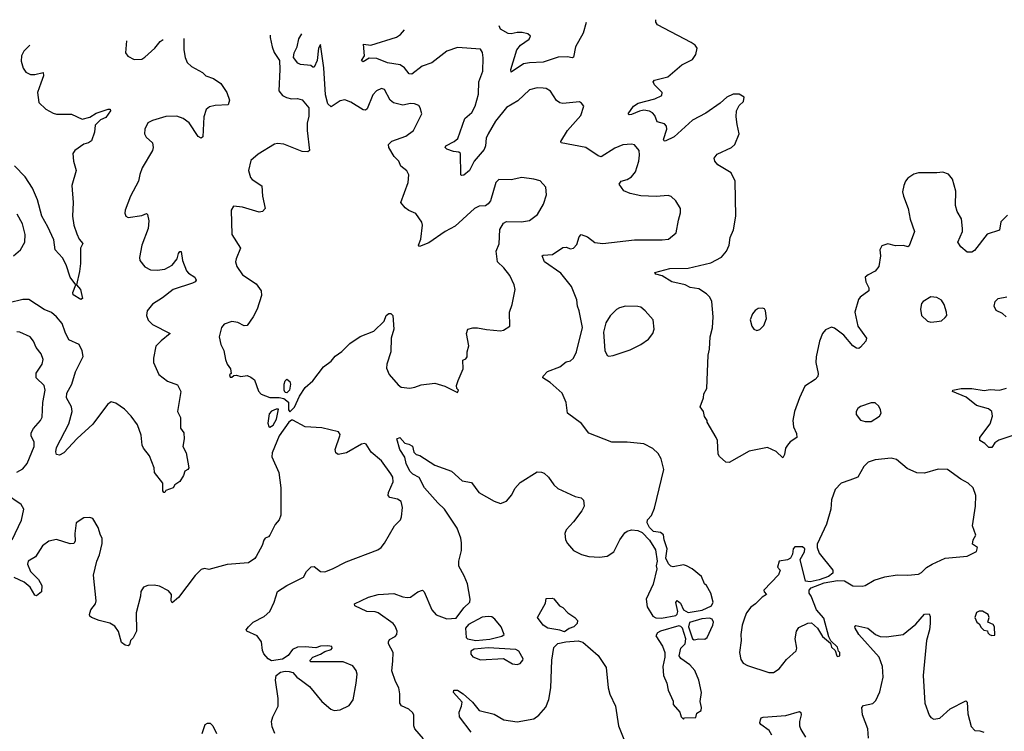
# Model space of a CAD drawing. Extents: x 2057697 to 2160550, y 827490 to 1016834.
# Tile 507 of 509: x 2146725 to 2153178, y 1011890 to 1016552. Entities that reach past the tile are written whole.
import ezdxf

# ---------------------------------------------------------------- set-up
doc = ezdxf.new("R2010")
doc.units = 0

msp = doc.modelspace()

# ---------------------------------------------------------------- linework, layer by layer
at = {"layer": '0CON20XD'}
for points in [[(2150436.8, 1016533.8), (2150417.1, 1016462.9), (2150366.7, 1016375), (2150353.9, 1016306.1), (2150345, 1016302), (2150315, 1016309.2), (2150252.8, 1016307.2), (2150155, 1016273.5), (2150065, 1016270), (2150027.5, 1016262.5), (2149945, 1016207.5), (2149942.9, 1016225), (2149983.7, 1016355), (2150006, 1016385), (2150064, 1016425), (2150073.3, 1016445), (2150055, 1016460), (2150018.5, 1016468.5), (2149985, 1016468.8), (2149945, 1016459.7), (2149925, 1016462.5), (2149875, 1016490), (2149867.4, 1016511)], [(2153199.3, 1015270.7), (2153155, 1015227.5), (2153145, 1015172.5), (2153065, 1015146.2), (2152981.2, 1015038.8), (2152965, 1015030), (2152935, 1015028.8), (2152893, 1015063), (2152873.8, 1015095), (2152902.5, 1015165), (2152902.9, 1015185), (2152897, 1015247), (2152868, 1015295), (2152857.5, 1015335), (2152858.8, 1015428.8), (2152837, 1015507), (2152810.7, 1015540.7), (2152775, 1015553.3), (2152735, 1015548), (2152615, 1015549.2), (2152585, 1015540), (2152545, 1015513.8), (2152530, 1015495), (2152518, 1015465), (2152510.8, 1015425), (2152515.8, 1015395.8), (2152546.9, 1015315), (2152560.6, 1015245), (2152588.1, 1015165), (2152555, 1015071.4), (2152545, 1015064.4), (2152516.8, 1015073.2), (2152465, 1015070), (2152415, 1015082.5), (2152375, 1015070), (2152362, 1015045), (2152365.7, 1015005), (2152355, 1014934), (2152332, 1014905), (2152285, 1014881.2), (2152266.7, 1014865), (2152270, 1014835), (2152289.2, 1014795), (2152289.2, 1014775), (2152233.8, 1014735), (2152221.1, 1014718.9), (2152198.1, 1014635), (2152216.9, 1014545), (2152273.8, 1014465), (2152270, 1014445), (2152235, 1014406.2), (2152225, 1014398.8), (2152209.5, 1014399.5), (2152185, 1014415.8), (2152125, 1014484.4), (2152065, 1014531.4), (2152045, 1014537.1), (2152005, 1014520.8), (2151985.7, 1014495), (2151966.7, 1014445), (2151944.2, 1014344.2), (2151941.4, 1014305), (2151957.5, 1014235), (2151955.8, 1014215), (2151938.8, 1014195), (2151869.7, 1014150.3), (2151834.2, 1014074.2), (2151802.5, 1013985), (2151790.8, 1013925), (2151796, 1013885), (2151815, 1013840), (2151818.8, 1013815), (2151774.3, 1013785.7), (2151755.9, 1013764.1), (2151744, 1013745), (2151737, 1013703), (2151725, 1013682.5), (2151682.3, 1013722.3), (2151625, 1013748.8), (2151505, 1013726), (2151375, 1013651.2), (2151353, 1013653), (2151310.7, 1013690.7), (2151303.3, 1013705), (2151297.5, 1013795), (2151290, 1013815), (2151230, 1013915), (2151230, 1013925), (2151213, 1013953), (2151206.1, 1013986.1), (2151183.3, 1014015), (2151206.7, 1014075), (2151208.3, 1014101.7), (2151227.5, 1014135), (2151237.5, 1014355), (2151245.9, 1014394.1), (2151250, 1014475), (2151265.9, 1014534.1), (2151269.2, 1014605), (2151260, 1014705), (2151248, 1014735), (2151226.6, 1014756.6), (2151175, 1014788.1), (2151117.8, 1014797.8), (2151085, 1014814.3), (2150997.5, 1014835), (2150935, 1014874.2), (2150893.3, 1014885), (2150887.5, 1014895), (2150985, 1014922.1), (2151105, 1014923.6), (2151255, 1014959.6), (2151325, 1014996.9), (2151357.8, 1015035), (2151373.5, 1015075), (2151380.6, 1015125), (2151402.9, 1015175), (2151417.3, 1015265), (2151413.1, 1015495), (2151388.1, 1015548.1), (2151300.7, 1015600.7), (2151280, 1015625), (2151276, 1015645), (2151295, 1015670), (2151390, 1015715), (2151410.8, 1015735), (2151439.2, 1015805), (2151427.5, 1015865), (2151420, 1015915), (2151423.3, 1015955), (2151439.3, 1015990.7), (2151467.5, 1016015), (2151472.5, 1016045), (2151440, 1016065), (2151400, 1016065), (2151360, 1016045), (2151314.6, 1016005.4), (2151220.6, 1015939.4), (2151135, 1015893.1), (2151014.5, 1015785), (2150955, 1015755.6), (2150948.1, 1015758.1), (2150945, 1015766.2), (2150966, 1015835), (2150962.9, 1015855), (2150950.2, 1015870.2), (2150903.2, 1015883.2), (2150887.3, 1015925), (2150871.8, 1015941.8), (2150852.7, 1015952.7), (2150815, 1015958.4), (2150786.9, 1015953.1), (2150735, 1015930.5), (2150718.8, 1015928.8), (2150713.1, 1015935), (2150746.9, 1015985), (2150777.5, 1016005), (2150887.4, 1016032.6), (2150933.3, 1016055), (2150934.2, 1016075), (2150885, 1016125.8), (2150875.8, 1016145), (2150885, 1016156.9), (2150972, 1016178), (2151064.5, 1016255.5), (2151135, 1016290.8), (2151156.9, 1016325), (2151165.7, 1016365), (2151151.2, 1016385), (2151125, 1016402.5), (2150905, 1016517.3), (2150894.7, 1016535), (2150893.4, 1016552)], [(2148367.1, 1016451), (2148366.7, 1016435), (2148378.8, 1016375), (2148393.3, 1016336.7), (2148426.7, 1016285), (2148430, 1016225), (2148423.3, 1016085), (2148446.1, 1016056.1), (2148472.7, 1016042.7), (2148505, 1016034.2), (2148546.1, 1016036.1), (2148576.1, 1016026.1), (2148618.8, 1015975), (2148620.5, 1015919.5), (2148608, 1015875), (2148608, 1015825), (2148623.3, 1015695), (2148613.8, 1015686.2), (2148575, 1015689.5), (2148455, 1015735.5), (2148415, 1015740), (2148395, 1015735.8), (2148288.3, 1015671.7), (2148240.3, 1015629.7), (2148224.3, 1015565), (2148238.3, 1015518.3), (2148248, 1015505), (2148312.5, 1015462.5), (2148316.9, 1015395), (2148334, 1015315), (2148316.7, 1015295), (2148295, 1015290.6), (2148185, 1015324.2), (2148125, 1015330), (2148111.2, 1015305), (2148115.8, 1015145), (2148170.8, 1015055), (2148143.1, 1014985), (2148140, 1014965), (2148148.1, 1014935), (2148185, 1014881.4), (2148275, 1014821.4), (2148307.1, 1014775), (2148310, 1014745), (2148282.1, 1014655), (2148255.3, 1014604.7), (2148215, 1014549.2), (2148195, 1014547.1), (2148155, 1014568.6), (2148115.9, 1014574.1), (2148065, 1014558), (2148047.5, 1014535), (2148032, 1014475), (2148043.8, 1014425), (2148062, 1014385), (2148073.8, 1014326.2), (2148084.1, 1014294.1), (2148106.2, 1014265), (2148110, 1014235), (2148100, 1014225), (2148105, 1014210), (2148115, 1014210), (2148128.3, 1014221.7), (2148145, 1014222.5), (2148174, 1014214), (2148215, 1014221.2), (2148239.7, 1014209.7), (2148262.5, 1014192.5), (2148288.8, 1014118.8), (2148307.7, 1014097.7), (2148363, 1014077), (2148425, 1014077.5), (2148455, 1014070), (2148485.9, 1014045.9), (2148487, 1013997), (2148495, 1013982.5), (2148525.7, 1014014.3), (2148558.2, 1014085), (2148595, 1014142.5), (2148645, 1014186.2), (2148715, 1014278), (2148765, 1014314), (2148791.7, 1014348.3), (2148835, 1014377.1), (2148889.1, 1014430.9), (2148955, 1014475.6), (2149045, 1014510.8), (2149113, 1014577), (2149127.5, 1014615), (2149145, 1014627.5), (2149157, 1014627), (2149170, 1014615), (2149176.2, 1014525), (2149159.2, 1014465), (2149156, 1014375), (2149131.2, 1014295), (2149129.3, 1014269.3), (2149146.4, 1014226.4), (2149205, 1014158.8), (2149225, 1014144), (2149281.2, 1014138.8), (2149315, 1014144), (2149355, 1014159.2), (2149445, 1014170), (2149511.7, 1014151.7), (2149595, 1014110), (2149600, 1014125), (2149590, 1014135), (2149587.5, 1014155), (2149598.3, 1014188.3), (2149630, 1014265), (2149628.3, 1014321.7), (2149649.3, 1014330.7), (2149656.4, 1014343.6), (2149656.7, 1014375), (2149668, 1014415), (2149654, 1014495), (2149662.5, 1014525), (2149695, 1014533.8), (2149725, 1014533.8), (2149785, 1014521.4), (2149875, 1014514.2), (2149895, 1014518), (2149936, 1014545), (2149934.1, 1014635.9), (2149951.2, 1014685), (2149972, 1014785), (2149965.8, 1014815.8), (2149936.6, 1014876.6), (2149896.7, 1014926.7), (2149855.7, 1014965), (2149847.5, 1015035), (2149867.4, 1015082.6), (2149872.4, 1015177.6), (2149895, 1015220), (2149915, 1015230), (2150013.2, 1015226.8), (2150065, 1015235.8), (2150118, 1015275), (2150157, 1015343), (2150178, 1015405), (2150173.8, 1015455), (2150135, 1015496.2), (2150095, 1015508), (2150015, 1015517.5), (2149945, 1015503.1), (2149865, 1015506), (2149844.2, 1015485), (2149810, 1015365), (2149795.3, 1015344.7), (2149776.7, 1015333.3), (2149735, 1015330), (2149705, 1015315.6), (2149579.7, 1015200.3), (2149513.1, 1015165), (2149405, 1015091.1), (2149345, 1015066.7), (2149338.8, 1015075), (2149353.1, 1015115), (2149364.2, 1015205), (2149360.8, 1015225), (2149321.7, 1015281.7), (2149275, 1015301.2), (2149250.3, 1015320.3), (2149222.5, 1015355), (2149271.4, 1015485), (2149275.7, 1015535.7), (2149262.1, 1015562.1), (2149223.1, 1015593.1), (2149208.5, 1015625), (2149178.7, 1015655), (2149144.4, 1015715), (2149142.5, 1015735), (2149163.6, 1015756.4), (2149255, 1015788), (2149305.8, 1015825), (2149360, 1015935), (2149350, 1015975), (2149339.5, 1015989.5), (2149311.7, 1016001.7), (2149285, 1016002.5), (2149235, 1015992.2), (2149175, 1016007.5), (2149153.3, 1016025), (2149115.6, 1016095.6), (2149095, 1016100.8), (2149062, 1016085), (2149039.4, 1016060.6), (2149000.9, 1015969.1), (2148991.4, 1015958.6), (2148975, 1015960.8), (2148895, 1016012), (2148855, 1016026.2), (2148825, 1016020), (2148765, 1015981.2), (2148745, 1016001.2), (2148729.5, 1016059.5), (2148717, 1016237), (2148695, 1016390), (2148683.8, 1016365), (2148674.2, 1016285), (2148655, 1016240), (2148645, 1016240), (2148633, 1016253), (2148565, 1016257.5), (2148547, 1016267), (2148520, 1016305), (2148522.5, 1016335), (2148542.5, 1016375), (2148553, 1016427), (2148573.6, 1016459.2)], [(2149835, 1013397.5), (2149875, 1013383.3), (2149915, 1013397.5), (2149950.5, 1013439.5), (2149969.5, 1013480.5), (2150005, 1013518.8), (2150115, 1013588.8), (2150145, 1013588), (2150161.4, 1013581.4), (2150191.2, 1013555), (2150224.2, 1013504.2), (2150251.2, 1013481.2), (2150365, 1013427.5), (2150405, 1013418.9), (2150418.6, 1013405), (2150423.8, 1013365), (2150409.2, 1013335), (2150355, 1013262), (2150305, 1013210), (2150298, 1013185), (2150302.5, 1013145), (2150315, 1013120), (2150355, 1013074.2), (2150407.1, 1013047.1), (2150455, 1013034.2), (2150525, 1013030), (2150575, 1013036.2), (2150618.8, 1013065), (2150658, 1013145), (2150690.3, 1013189.7), (2150705, 1013202), (2150735, 1013210), (2150776.1, 1013206.1), (2150805, 1013192.5), (2150852.3, 1013142.3), (2150890.7, 1013079.3), (2150903.3, 1013005), (2150897, 1012973), (2150900, 1012955), (2150877.3, 1012852.7), (2150830, 1012755), (2150836.7, 1012705), (2150875, 1012643.3), (2150893.6, 1012633.6), (2150931.1, 1012631.1), (2151025, 1012648.8), (2151033.3, 1012656.7), (2151037.2, 1012675), (2151025.7, 1012734.3), (2151032.9, 1012747.1), (2151055, 1012728.6), (2151075, 1012684.6), (2151105, 1012667.1), (2151196.7, 1012683.3), (2151259.2, 1012710.8), (2151270, 1012735), (2151253.9, 1012793.9), (2151226.7, 1012845), (2151212.5, 1012855), (2151192.5, 1012905), (2151132.5, 1012955), (2151095, 1012973.3), (2151075, 1012980), (2151006.4, 1012966.4), (2150991.7, 1012971.7), (2150977.7, 1012987.7), (2150958.8, 1013025), (2150968, 1013085), (2150947.5, 1013145), (2150945, 1013176.7), (2150925, 1013193.3), (2150879.3, 1013199.3), (2150852.5, 1013225), (2150836.7, 1013255), (2150840, 1013275), (2150865.7, 1013304.3), (2150885, 1013352.5), (2150945.5, 1013604.5), (2150928.6, 1013675), (2150909.3, 1013709.3), (2150875, 1013742), (2150815, 1013774.2), (2150705, 1013784.2), (2150605, 1013784.2), (2150455, 1013843.3), (2150405.7, 1013905.7), (2150314.2, 1013974.2), (2150306.7, 1014045), (2150280, 1014105), (2150201.2, 1014175), (2150152.5, 1014205), (2150154.4, 1014215.6), (2150183.9, 1014246.1), (2150265, 1014276.7), (2150305, 1014310), (2150335, 1014316.7), (2150353.8, 1014335), (2150373.8, 1014375), (2150413.8, 1014535), (2150391.2, 1014645), (2150380.8, 1014675), (2150377, 1014717), (2150340, 1014805), (2150271.9, 1014891.9), (2150164.8, 1014964.8), (2150148.8, 1015005), (2150155, 1015010), (2150215.5, 1015014.5), (2150285, 1015060), (2150305, 1015061.2), (2150335, 1015051.2), (2150355, 1015056.2), (2150375, 1015080), (2150390.9, 1015129.1), (2150405, 1015144), (2150445, 1015129.2), (2150495, 1015092.5), (2150545.8, 1015085.8), (2150755, 1015110.4), (2150935, 1015108.9), (2150976.7, 1015115), (2151027.1, 1015155), (2151041.3, 1015238.7), (2151055.9, 1015285.9), (2151055.8, 1015315.8), (2151025.8, 1015365.8), (2150993.6, 1015393.6), (2150975, 1015400), (2150895, 1015394.3), (2150795, 1015397.5), (2150725, 1015413.1), (2150685, 1015431.4), (2150654.2, 1015475), (2150666.7, 1015495), (2150705.5, 1015504.5), (2150735, 1015522.5), (2150761.1, 1015555), (2150782.5, 1015625), (2150786.5, 1015665), (2150784.2, 1015695), (2150755, 1015732), (2150735, 1015737.5), (2150677.6, 1015732.4), (2150625, 1015710), (2150535, 1015654.4), (2150515, 1015661.1), (2150435, 1015715.7), (2150274, 1015745), (2150271.4, 1015755), (2150314.6, 1015825.4), (2150403.3, 1015925), (2150422.5, 1015985), (2150407.5, 1016005), (2150393, 1016013), (2150285, 1016003.5), (2150265, 1016007.5), (2150243.1, 1016023.1), (2150204.5, 1016084.5), (2150175, 1016101.4), (2150155, 1016104.4), (2150115, 1016106.5), (2150065, 1016092.5), (2149989.4, 1016020.6), (2149915, 1015976.5), (2149842.5, 1015887.5), (2149794.6, 1015805), (2149782.1, 1015775), (2149778, 1015725), (2149768.9, 1015701.1), (2149703.6, 1015625), (2149671.5, 1015565), (2149635, 1015532.5), (2149620.8, 1015530.8), (2149616.4, 1015536.4), (2149614.4, 1015674.4), (2149603.1, 1015683.1), (2149567.4, 1015687.4), (2149525, 1015703.1), (2149514, 1015715), (2149518, 1015725), (2149572.9, 1015755), (2149595.3, 1015774.7), (2149642.7, 1015905), (2149687.8, 1015945), (2149710, 1015985), (2149732.5, 1016065), (2149733.3, 1016145), (2149759.4, 1016215), (2149761.2, 1016301.2), (2149757.1, 1016337.1), (2149745, 1016358.8), (2149595, 1016370.4), (2149523.1, 1016345), (2149425, 1016269.5), (2149363.4, 1016246.6), (2149294.4, 1016194.4), (2149278.2, 1016198.2), (2149247.3, 1016237.3), (2149217.2, 1016257.2), (2149135, 1016268.7), (2149065, 1016298.5), (2149015, 1016300.8), (2148975, 1016275.8), (2148969.7, 1016279.7), (2148965.8, 1016285), (2148983.7, 1016316.3), (2148978.8, 1016391.2), (2149025, 1016384.4), (2149195, 1016437.9), (2149220.6, 1016455), (2149247.6, 1016486.2)], [(2147800.1, 1016428.3), (2147800.8, 1016355), (2147808.8, 1016305), (2147821.2, 1016271.2), (2147850, 1016245), (2147923.3, 1016205), (2147945, 1016184), (2147995, 1016166.2), (2148043.3, 1016135), (2148083.3, 1016075), (2148100, 1016025), (2148090, 1015995), (2148005, 1015990.9), (2147969.3, 1015980.7), (2147946.7, 1015963.3), (2147931.4, 1015915), (2147925.7, 1015784.3), (2147915, 1015776.7), (2147895, 1015786.2), (2147835.7, 1015875.7), (2147795, 1015904.6), (2147755, 1015919.5), (2147682.6, 1015917.4), (2147595, 1015891.4), (2147565, 1015876), (2147544.3, 1015835), (2147542.5, 1015805), (2147553.3, 1015783.3), (2147596, 1015745), (2147600, 1015715), (2147594.3, 1015695), (2147528.3, 1015581.7), (2147511.9, 1015538.1), (2147502.5, 1015495), (2147450, 1015395), (2147416, 1015305), (2147413.8, 1015285), (2147420, 1015265), (2147435, 1015256.7), (2147525, 1015268.6), (2147555, 1015282), (2147562, 1015275), (2147570, 1015235), (2147567.1, 1015185), (2147525.7, 1015075), (2147510, 1014995), (2147512.5, 1014975), (2147545, 1014932.5), (2147583, 1014913), (2147625, 1014910), (2147675, 1014916.5), (2147725, 1014944.4), (2147757.5, 1014985), (2147765, 1015020), (2147775, 1015033.3), (2147782.5, 1015032.5), (2147792, 1014975), (2147816.9, 1014906.9), (2147830.9, 1014890.9), (2147872, 1014865), (2147880.8, 1014845), (2147875.5, 1014834.5), (2147856.7, 1014825), (2147730, 1014785), (2147659.8, 1014730.2), (2147595, 1014689.2), (2147560, 1014645), (2147555.8, 1014615), (2147567.5, 1014582.5), (2147595, 1014554.2), (2147710, 1014495), (2147651.2, 1014448.8), (2147617.9, 1014412.1), (2147601.1, 1014335), (2147601.1, 1014305), (2147636.8, 1014226.8), (2147693.6, 1014183.6), (2147760, 1014160), (2147780, 1014115), (2147758, 1013985), (2147778, 1013945), (2147778.8, 1013875), (2147800, 1013845), (2147802, 1013805), (2147794.2, 1013755), (2147816, 1013715), (2147833.6, 1013616.4), (2147827.5, 1013605), (2147806.4, 1013593.6), (2147797.5, 1013565), (2147775, 1013527.5), (2147742.5, 1013505), (2147730, 1013485), (2147683.3, 1013466.7), (2147676.2, 1013453.8), (2147670, 1013455), (2147663.8, 1013465), (2147662, 1013515), (2147608.8, 1013585), (2147605.8, 1013615), (2147575.5, 1013695.5), (2147535.6, 1013745.6), (2147527.1, 1013765), (2147520.2, 1013830.2), (2147497.7, 1013897.7), (2147455.3, 1013955.3), (2147410.7, 1014000.7), (2147355, 1014038.8), (2147325, 1014048.8), (2147299.7, 1014030.3), (2147205, 1013903.1), (2147102.4, 1013807.6), (2147015, 1013713.8), (2146985, 1013698.8), (2146965, 1013702.5), (2146960.6, 1013720.6), (2146965, 1013750), (2147047.3, 1013905), (2147068.2, 1013985), (2147064.4, 1014015), (2147030.5, 1014075), (2147033.8, 1014105), (2147066.2, 1014163.8), (2147091.4, 1014245), (2147141.1, 1014345), (2147133.4, 1014383.4), (2147115, 1014424), (2147045.8, 1014455), (2147022.9, 1014505), (2147002.4, 1014562.4), (2146966.9, 1014605), (2146933.9, 1014633.9), (2146885, 1014654.2), (2146785, 1014719.6), (2146745, 1014719.6), (2146655, 1014697.3)], [(2146792.1, 1016385.9), (2146751.2, 1016345), (2146736, 1016315), (2146735, 1016280), (2146747.5, 1016235), (2146765, 1016208.8), (2146795, 1016194), (2146825, 1016192.2), (2146877.5, 1016205), (2146880, 1016185), (2146864.3, 1016135.7), (2146841.2, 1016075), (2146850.5, 1016010.5), (2146895, 1015966.2), (2146945, 1015938.8), (2146966.4, 1015933.6), (2147065, 1015933.8), (2147135, 1015900.8), (2147185, 1015913.5), (2147225, 1015939.1), (2147305, 1015965.7), (2147317.5, 1015965), (2147318.8, 1015955), (2147288.2, 1015911.8), (2147253.8, 1015895), (2147219.3, 1015860.7), (2147216, 1015815), (2147195, 1015757.5), (2147176.7, 1015745), (2147144.5, 1015735.5), (2147085, 1015694), (2147072.5, 1015675), (2147077.5, 1015625), (2147095.7, 1015565), (2147067.1, 1015465), (2147075.7, 1015354.3), (2147070.8, 1015265), (2147080, 1015205), (2147098.9, 1015148.9), (2147114.2, 1015115), (2147139.2, 1015085), (2147123.8, 1015055), (2147124, 1014955), (2147117.5, 1014902.5), (2147096.2, 1014815), (2147123.1, 1014785), (2147135.6, 1014724.4), (2147125, 1014718), (2147075, 1014750), (2147072.9, 1014765), (2147092.5, 1014815), (2147055.6, 1014865), (2147029.1, 1014945), (2147005, 1014991.2), (2146956.7, 1015045), (2146948.8, 1015108.8), (2146909.4, 1015195), (2146868.8, 1015265), (2146840.9, 1015370.9), (2146808.9, 1015448.9), (2146761.5, 1015521.5), (2146690.6, 1015595)], [(2147425.1, 1016413.3), (2147418.8, 1016335), (2147432.7, 1016312.7), (2147475, 1016290.8), (2147525, 1016294.3), (2147545, 1016306), (2147611.2, 1016365), (2147645, 1016408.8), (2147665.5, 1016422.9)], [(2146685, 1015005.6), (2146730, 1015045), (2146758.2, 1015095), (2146760.5, 1015145), (2146743.6, 1015215), (2146708.3, 1015278.3)], [(2152695, 1014571.2), (2152735, 1014573.8), (2152765, 1014580), (2152789.5, 1014600.5), (2152800, 1014615), (2152798.8, 1014635), (2152784.2, 1014685), (2152766.2, 1014715), (2152735, 1014731.2), (2152695, 1014736.2), (2152645, 1014706.2), (2152635, 1014692.5), (2152628, 1014655), (2152634, 1014615), (2152675, 1014576.7), (2152695, 1014571.2)], [(2153188.6, 1014605), (2153165, 1014627.5), (2153125, 1014646.7), (2153112, 1014675), (2153118, 1014705), (2153136.7, 1014725), (2153194.3, 1014735.7)], [(2150585, 1014347.5), (2150615, 1014351.2), (2150725, 1014388.8), (2150795.7, 1014424.3), (2150845, 1014460), (2150873.3, 1014495), (2150883.3, 1014525), (2150876.2, 1014585), (2150823.3, 1014645), (2150795, 1014668), (2150775, 1014673.8), (2150695, 1014676), (2150656.1, 1014663.9), (2150635, 1014653.3), (2150595, 1014612.5), (2150566.2, 1014565), (2150551.4, 1014505), (2150558.8, 1014385), (2150575, 1014352.5), (2150585, 1014347.5)], [(2151555, 1014516.7), (2151575, 1014523.3), (2151602.3, 1014547.7), (2151618, 1014595), (2151612.5, 1014645), (2151605, 1014657.5), (2151593, 1014663), (2151565, 1014658.8), (2151545, 1014646.7), (2151526.2, 1014625), (2151512, 1014585), (2151522, 1014545), (2151536.7, 1014525), (2151555, 1014516.7)], [(2146705, 1013586.9), (2146745, 1013610), (2146774.5, 1013645), (2146820.4, 1013755), (2146820.5, 1013785), (2146798.9, 1013825), (2146798.9, 1013845), (2146815.3, 1013874.7), (2146861.9, 1013925), (2146872.4, 1013947.6), (2146875.4, 1014045), (2146892.1, 1014125), (2146884.6, 1014154.6), (2146832, 1014205), (2146833.4, 1014236.6), (2146871.4, 1014295), (2146877.5, 1014325), (2146865, 1014363.3), (2146832, 1014405), (2146815.7, 1014445.7), (2146793.3, 1014475), (2146725, 1014504), (2146705, 1014507.1)], [(2148475, 1014107.5), (2148465, 1014110), (2148457.5, 1014125), (2148458.8, 1014165), (2148464.1, 1014185.9), (2148475, 1014197.5), (2148495, 1014182.5), (2148500, 1014165), (2148492.5, 1014125), (2148475, 1014107.5)], [(2153240.6, 1013829.4), (2153141.7, 1013798.3), (2153115, 1013778.8), (2153095, 1013748.8), (2153075, 1013750), (2153050, 1013775), (2153017.5, 1013795), (2153016.7, 1013815), (2153085.8, 1013905), (2153099.4, 1013955), (2153095.6, 1013985), (2153073.2, 1014003.2), (2152995, 1014024.4), (2152928.2, 1014078.2), (2152837.5, 1014115), (2152840, 1014125), (2152895, 1014135.6), (2152965, 1014135.6), (2153045, 1014121.8), (2153085, 1014129.4), (2153145.5, 1014124.5), (2153192.1, 1014137.9)], [(2148365, 1013883.3), (2148385, 1013896), (2148408.6, 1013935), (2148420, 1014000), (2148405, 1014000), (2148375, 1013986.7), (2148359.3, 1013970.7), (2148351.7, 1013908.3), (2148356.7, 1013886.7), (2148365, 1013883.3)], [(2152305, 1013920), (2152360, 1013955), (2152370, 1013975), (2152367, 1013997), (2152355, 1014020), (2152331.7, 1014041.7), (2152305, 1014042.5), (2152235, 1014017.5), (2152217.5, 1014005), (2152207.5, 1013985), (2152207.5, 1013965), (2152235, 1013927.5), (2152265, 1013920), (2152305, 1013920)], [(2148395.8, 1011875), (2148378.8, 1011918.8), (2148375.7, 1011955), (2148384.3, 1011985), (2148419.2, 1012055), (2148419.4, 1012105), (2148400.8, 1012225), (2148406, 1012255), (2148435, 1012276.5), (2148465, 1012283.3), (2148491.7, 1012281.7), (2148514.1, 1012274.1), (2148540, 1012245), (2148572.1, 1012222.1), (2148625, 1012184), (2148705, 1012084), (2148764.4, 1012034.4), (2148785, 1012026), (2148825, 1012030.8), (2148885, 1012058.8), (2148909.2, 1012095), (2148930.8, 1012205), (2148935.8, 1012265), (2148929.1, 1012289.1), (2148908.7, 1012318.7), (2148845, 1012345.6), (2148630, 1012345), (2148627.5, 1012355), (2148645, 1012376.2), (2148696.7, 1012395), (2148725, 1012412.9), (2148766.7, 1012425), (2148772.5, 1012435), (2148770, 1012445), (2148745, 1012450), (2148695, 1012446.7), (2148665, 1012436.7), (2148595, 1012443.3), (2148545, 1012440), (2148512.5, 1012425), (2148485, 1012387.5), (2148447.7, 1012362.3), (2148375, 1012351.2), (2148353.3, 1012365), (2148325, 1012397.5), (2148315, 1012420), (2148309.2, 1012475), (2148280, 1012515), (2148213.3, 1012545), (2148210, 1012555), (2148225, 1012573.3), (2148255.7, 1012604.3), (2148327.6, 1012642.4), (2148363.8, 1012675), (2148392.5, 1012735), (2148414.5, 1012805.5), (2148475, 1012846), (2148585, 1012900.6), (2148605, 1012936), (2148635, 1012967.5), (2148655, 1012970), (2148695, 1012937.5), (2148725, 1012934.4), (2148775, 1012953.3), (2148865, 1013000.4), (2149071.7, 1013078.3), (2149093.8, 1013095), (2149116.6, 1013123.4), (2149180.8, 1013235), (2149221.2, 1013275), (2149227.5, 1013295), (2149233.3, 1013355), (2149224.3, 1013395), (2149201.4, 1013411.4), (2149151.5, 1013421.5), (2149140, 1013435), (2149140.9, 1013455), (2149172.4, 1013525), (2149169.7, 1013555), (2149157.3, 1013577.3), (2149095, 1013662.2), (2149028, 1013718), (2148995, 1013770.6), (2148985, 1013774.4), (2148965, 1013770), (2148865.4, 1013714.6), (2148812.7, 1013702.7), (2148796.2, 1013715), (2148791.4, 1013735), (2148823.1, 1013825), (2148824.3, 1013835), (2148815, 1013850.8), (2148705, 1013878.6), (2148595, 1013884), (2148515, 1013927.5), (2148505, 1013927.5), (2148488.8, 1013915), (2148426.2, 1013825), (2148378.5, 1013715), (2148377.7, 1013687.7), (2148423.8, 1013585), (2148435.7, 1013485), (2148436, 1013305), (2148426, 1013275), (2148398.8, 1013245), (2148364, 1013175), (2148355, 1013164), (2148333.8, 1013155), (2148325, 1013142.5), (2148312.7, 1013107.3), (2148274, 1013036), (2148265, 1013022.5), (2148225, 1012992.5), (2148085, 1012983.3), (2147965, 1012950), (2147935, 1012956.2), (2147915, 1012950.8), (2147875, 1012910), (2147765, 1012766), (2147725, 1012732.5), (2147717.5, 1012745), (2147720, 1012785), (2147700.6, 1012810.6), (2147640.2, 1012840.2), (2147605, 1012848.2), (2147565, 1012844.7), (2147536.5, 1012833.5), (2147518.1, 1012805), (2147515.8, 1012775), (2147487.5, 1012665), (2147489.2, 1012545), (2147468.1, 1012501.9), (2147450, 1012485), (2147443.6, 1012456.4), (2147435, 1012450), (2147415, 1012453.8), (2147391.2, 1012471.2), (2147373, 1012543), (2147349.1, 1012579.1), (2147315, 1012599.2), (2147245, 1012615.8), (2147194.4, 1012634.4), (2147183.8, 1012645), (2147181.2, 1012655), (2147190, 1012685), (2147221.2, 1012725), (2147226, 1012745), (2147207.7, 1012912.3), (2147231.2, 1013005), (2147247.5, 1013045), (2147265, 1013120), (2147266.2, 1013155), (2147253.3, 1013175), (2147238.8, 1013225), (2147203.6, 1013283.6), (2147185, 1013290), (2147145, 1013288.8), (2147095, 1013256.7), (2147086, 1013185), (2147088, 1013135), (2147079.2, 1013120.8), (2147055, 1013117.5), (2146965, 1013145.6), (2146915.9, 1013135.9), (2146874.4, 1013105), (2146827.4, 1013032.6), (2146781.2, 1013005), (2146775.5, 1012985), (2146796.2, 1012936.2), (2146848, 1012885), (2146870, 1012845), (2146867, 1012803), (2146835, 1012777.5), (2146825, 1012782.5), (2146793.1, 1012833.1), (2146755, 1012865.8), (2146687.9, 1012897.9)], [(2149371.3, 1011841.3), (2149313.3, 1011905), (2149307.8, 1011925), (2149308, 1011995), (2149300.8, 1012010.8), (2149274.3, 1012034.3), (2149227, 1012057), (2149215, 1012073.3), (2149215.5, 1012135), (2149208.6, 1012175), (2149186.8, 1012216.8), (2149164.5, 1012285), (2149169.2, 1012349.2), (2149173.3, 1012405), (2149142.1, 1012462.1), (2149140.8, 1012475), (2149148.9, 1012491.1), (2149185, 1012511.4), (2149196.9, 1012525), (2149199.4, 1012545), (2149185, 1012578.8), (2149172, 1012595), (2149075, 1012666.7), (2149055, 1012673.6), (2149000, 1012675), (2148921.7, 1012711.7), (2148920, 1012725), (2149011.3, 1012768.7), (2149075, 1012786.4), (2149177.7, 1012792.3), (2149235, 1012770.6), (2149265, 1012765.7), (2149285, 1012769.2), (2149335, 1012804.2), (2149363.6, 1012813.6), (2149375, 1012802.5), (2149425.6, 1012685.6), (2149453.2, 1012653.2), (2149523.6, 1012626.4), (2149585, 1012630), (2149635, 1012698.8), (2149673.8, 1012735), (2149677.5, 1012755), (2149659.4, 1012855), (2149638, 1012908), (2149601.7, 1012971.7), (2149602.2, 1013005), (2149619.4, 1013075), (2149620.6, 1013125), (2149615.7, 1013155), (2149590.7, 1013220.7), (2149509.4, 1013345), (2149465, 1013385.6), (2149377.1, 1013485), (2149342.9, 1013552.9), (2149301.2, 1013575), (2149281.4, 1013595), (2149258.6, 1013645), (2149248.8, 1013685), (2149216.4, 1013736.4), (2149196.7, 1013805), (2149215, 1013813.8), (2149248, 1013778), (2149275, 1013771.9), (2149298.3, 1013758.3), (2149308.8, 1013718.8), (2149323.8, 1013703.8), (2149346.6, 1013696.6), (2149445, 1013633.5), (2149555, 1013593.3), (2149625, 1013531.4), (2149685, 1013519.2), (2149733.8, 1013455), (2149835, 1013397.5)], [(2151665, 1012274.2), (2151701.2, 1012298.8), (2151750.3, 1012359.7), (2151813, 1012417), (2151817.5, 1012435), (2151806.7, 1012495), (2151816.2, 1012545), (2151831.2, 1012568.8), (2151890.7, 1012599.3), (2151915, 1012600), (2151952.5, 1012565), (2151985, 1012510), (2152038.3, 1012468.3), (2152045, 1012440), (2152068.3, 1012418.3), (2152080, 1012385), (2152085, 1012380), (2152100, 1012385), (2152100, 1012405), (2152090, 1012415), (2152085, 1012440), (2152041.7, 1012481.7), (2152028.3, 1012508.3), (2151995, 1012630), (2151946.4, 1012686.4), (2151912, 1012775), (2151898, 1012795), (2151898, 1012815), (2151911.2, 1012828.8), (2151997.7, 1012862.3), (2152085, 1012878.8), (2152130, 1012875), (2152185, 1012842.5), (2152245, 1012840), (2152265.6, 1012844.4), (2152325, 1012879.2), (2152395, 1012902.5), (2152475, 1012916), (2152545, 1012912), (2152615, 1012920), (2152635, 1012929.2), (2152667.8, 1012962.2), (2152705, 1012985.7), (2152790, 1013025), (2152935, 1013038), (2152995, 1013067.5), (2153002.5, 1013095), (2152970, 1013115), (2152972.5, 1013145), (2152990, 1013175), (2152970, 1013235), (2152988.6, 1013365), (2152990, 1013435), (2152974.2, 1013485), (2152941.2, 1013515), (2152892, 1013542), (2152805, 1013605.7), (2152745, 1013608.1), (2152655, 1013580.5), (2152605, 1013583.8), (2152541.4, 1013611.4), (2152470.3, 1013670.3), (2152435, 1013680), (2152331.7, 1013668.3), (2152285, 1013653.8), (2152255.9, 1013624.1), (2152218, 1013555), (2152165, 1013535.8), (2152107.5, 1013515), (2152070, 1013475), (2152044.3, 1013405.7), (2152040, 1013345), (2152012.3, 1013247.7), (2151950, 1013115), (2151950, 1013095), (2151965, 1013057.5), (2152053.1, 1012945), (2152054.3, 1012925), (2152025.8, 1012904.2), (2151965, 1012881.1), (2151905, 1012868.2), (2151873.5, 1012873.5), (2151840, 1013015), (2151867.5, 1013065), (2151869.2, 1013085), (2151855, 1013098.6), (2151805, 1013098.6), (2151794, 1013085), (2151789.3, 1013050.7), (2151776.4, 1013023.6), (2151756.4, 1013013.6), (2151702.5, 1013005), (2151690, 1012965), (2151707.5, 1012945), (2151696.7, 1012915), (2151602, 1012815), (2151603.9, 1012803.9), (2151620, 1012785), (2151590.7, 1012769.3), (2151548, 1012725), (2151516.8, 1012703.2), (2151488.8, 1012665), (2151476.7, 1012636.7), (2151460, 1012585), (2151450, 1012525), (2151453.3, 1012485), (2151441.2, 1012405), (2151450.5, 1012360.5), (2151465, 1012336.7), (2151495, 1012320.8), (2151635, 1012274.3), (2151665, 1012274.2)], [(2146675.6, 1013145), (2146735.9, 1013274.1), (2146752.5, 1013345), (2146735, 1013376.7), (2146632.2, 1013445)], [(2150295, 1012541.1), (2150265, 1012552.2), (2150185, 1012566), (2150155, 1012586.2), (2150117.5, 1012635), (2150171.7, 1012728.3), (2150175, 1012760), (2150215, 1012762.5), (2150225, 1012757.5), (2150262.3, 1012712.3), (2150285, 1012700), (2150316.7, 1012665), (2150362.5, 1012635), (2150380, 1012615), (2150377.5, 1012595), (2150356.7, 1012575), (2150325, 1012562.9), (2150295, 1012541.1)], [(2149715, 1012485.3), (2149805, 1012494), (2149885, 1012512.8), (2149900.8, 1012525), (2149880, 1012575), (2149838, 1012625), (2149818.7, 1012638.7), (2149795, 1012642.5), (2149755, 1012638), (2149665, 1012588.8), (2149646.7, 1012565), (2149650, 1012505), (2149658.8, 1012495), (2149715, 1012485.3)], [(2152287.5, 1011845), (2152283.1, 1011905), (2152247.4, 1011997.4), (2152244.5, 1012045), (2152255, 1012059.4), (2152315, 1012072.2), (2152335, 1012090.8), (2152361.3, 1012148.7), (2152383.1, 1012245), (2152378.2, 1012315), (2152357.7, 1012375), (2152224.6, 1012525), (2152200.8, 1012565), (2152198.8, 1012575), (2152205, 1012583.3), (2152282.5, 1012565), (2152333.8, 1012523.8), (2152365, 1012511.1), (2152405, 1012509.5), (2152515, 1012524.4), (2152598.5, 1012591.5), (2152655, 1012658), (2152685, 1012660), (2152691.7, 1012641.7), (2152692.2, 1012595), (2152687.8, 1012555), (2152668.5, 1012485), (2152645.6, 1012255), (2152655.6, 1012075), (2152686, 1011995), (2152695, 1011981.2), (2152715, 1011968.8), (2152755, 1011976.2), (2152823.3, 1012036.7), (2152925, 1012090), (2152935, 1012080), (2152939.2, 1012005), (2152960.3, 1011920.3), (2152985, 1011894), (2153016.4, 1011893.6), (2153043.3, 1011885)], [(2153095, 1012517.5), (2153115, 1012520), (2153112.5, 1012575), (2153105, 1012590), (2153070, 1012605), (2153077.5, 1012635), (2153072.5, 1012655), (2153035, 1012676.7), (2153013.6, 1012676.4), (2152995, 1012667.5), (2152983.3, 1012635), (2152997.5, 1012605), (2153013, 1012593), (2153025, 1012570), (2153043, 1012553), (2153068.3, 1012548.3), (2153070, 1012535), (2153080, 1012525), (2153095, 1012517.5)], [(2151075, 1011970), (2151082.5, 1011977.5), (2151155, 1011980), (2151161.7, 1012008.3), (2151190, 1012025), (2151193.3, 1012045), (2151183.3, 1012085), (2151194, 1012145), (2151176.2, 1012225), (2151148.3, 1012288.3), (2151117.5, 1012325), (2151057, 1012367), (2151047.5, 1012385), (2151057.5, 1012435), (2151086.2, 1012463.8), (2151090, 1012495), (2151068.7, 1012565), (2151057.2, 1012577.2), (2151045, 1012580.3), (2150923.8, 1012545), (2150904.2, 1012535), (2150894.2, 1012515), (2150937, 1012447), (2150953.8, 1012405), (2150953.8, 1012375), (2150940, 1012315), (2150943.3, 1012255), (2150966.7, 1012205), (2150975, 1012160), (2151006.4, 1012086.4), (2151007.5, 1012065), (2151050, 1012015), (2151060, 1011985), (2151075, 1011970)], [(2151145, 1012488.8), (2151175, 1012496.7), (2151215, 1012493.3), (2151230, 1012505), (2151266.2, 1012585), (2151271.2, 1012605), (2151263.9, 1012623.9), (2151245, 1012630.8), (2151195, 1012626.4), (2151115, 1012603.3), (2151108.4, 1012575), (2151135, 1012496.2), (2151145, 1012488.8)], [(2149683.1, 1011885), (2149606, 1011985), (2149603.9, 1012016.1), (2149621.2, 1012055), (2149625, 1012080), (2149567.5, 1012145), (2149570.5, 1012159.5), (2149595, 1012160), (2149630.6, 1012135), (2149691.7, 1012081.7), (2149736.2, 1012025), (2149835, 1012001.4), (2149896.7, 1011965), (2149985, 1011952.1), (2150095, 1011972.5), (2150128, 1011995), (2150173, 1012047), (2150192.4, 1012097.6), (2150205.5, 1012175), (2150211.2, 1012355), (2150225, 1012438.8), (2150251.2, 1012465), (2150303, 1012477), (2150385, 1012481.8), (2150415, 1012473.8), (2150515, 1012386.7), (2150567.7, 1012307.7), (2150580.6, 1012175), (2150593, 1012133), (2150628.6, 1012055), (2150648.9, 1011925), (2150721.1, 1011745)], [(2149985, 1012326.7), (2150005, 1012333.3), (2150022.5, 1012355), (2150023.3, 1012365), (2149996.7, 1012415), (2149976.2, 1012426.2), (2149795, 1012437.1), (2149702.7, 1012427.3), (2149682, 1012415), (2149682, 1012395), (2149695, 1012376.7), (2149745, 1012358.8), (2149895, 1012366), (2149955, 1012331.2), (2149985, 1012326.7)], [(2151653.1, 1011865), (2151635.4, 1011895.4), (2151581.2, 1011935), (2151576.2, 1011945), (2151578.8, 1011965), (2151585, 1011977.5), (2151597.3, 1011982.7), (2151745, 1011994.2), (2151835, 1012020), (2151843.6, 1012013.6), (2151847.1, 1011997.1), (2151835.7, 1011954.3), (2151835.7, 1011925), (2151845, 1011901.2), (2151875, 1011850.8)], [(2147920, 1011875), (2147940, 1011935), (2147955, 1011943.3), (2147973, 1011943), (2147990, 1011925), (2148014.2, 1011875)]]:
    msp.add_lwpolyline(points, dxfattribs=at)

doc.saveas('drawing.dxf')
